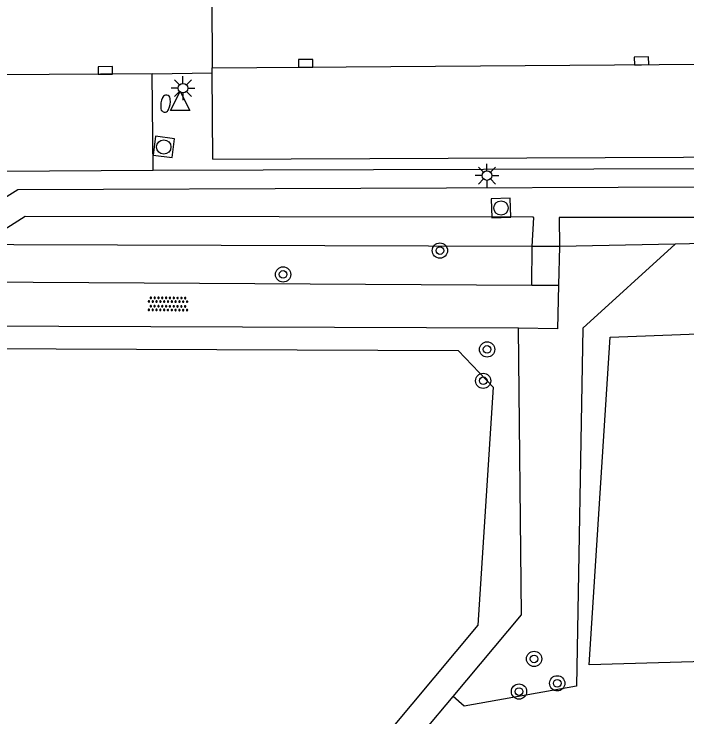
# Model space of a CAD drawing. Extents: x 131000 to 133013, y 393000 to 396501.
# Drawn here: x 131893.67 to 131928.93, y 394881.83 to 394918.65 of the extents above; entities that cross this region are included whole.
import ezdxf

# ---------------------------------------------------------------- set-up
doc = ezdxf.new("R2010")
doc.units = 0
for name, color, linetype in [('gg-knt-BGT kruinlijn', 7, 'Continuous'), ('gg-knt-bovenkant onderkant talud', 7, 'Continuous'), ('gg-knt-verharding', 7, 'Continuous'), ('gg-knt-verharding nz', 7, 'Continuous'), ('gg-kntw-bovenkant insteek waterloop', 7, 'Continuous'), ('gt-grn-groengrens', 7, 'Continuous'), ('gt-symb-boom', 7, 'Continuous'), ('gt-symb-brandkraan', 7, 'Continuous'), ('gt-symb-kolk', 7, 'Continuous'), ('gt-symb-lichtmast', 7, 'Continuous'), ('gt-symb-overige verharding', 7, 'Continuous'), ('gt-symb-rioolschacht', 7, 'Continuous'), ('gt-symb-waterafsluiter', 7, 'Continuous')]:
    doc.layers.add(name, color=color, linetype=linetype)

# ---------------------------------------------------------------- blocks, each defined once
blk = doc.blocks.new('gt0-BOOM')
at = {"layer": 'gt-symb-boom'}
for radius in [0.4, 0.2]:
    blk.add_circle((0, 0), radius, dxfattribs=at)
blk = doc.blocks.new('gt0-KOLK')
at = {"layer": 'gt-symb-kolk'}
blk.add_lwpolyline([(0, 0), (0.375, 0), (0.375, 0.4), (-0.375, 0.4), (-0.375, 0), (0, 0)], dxfattribs=at)
blk = doc.blocks.new('gt0-LMAST')
at = {"layer": 'gt-symb-lichtmast'}
for p, q in [((-0.182, 0.173), (-0.447, 0.438)), ((-0.005, 0.246), (-0.005, 0.621)), ((0.172, 0.173), (0.437, 0.438)), ((-0.255, -0.004), (-0.63, -0.004)), ((-0.182, -0.181), (-0.447, -0.446)), ((-0.005, -0.254), (-0.005, -0.629)), ((0.437, -0.446), (0.172, -0.181)), ((0.245, -0.004), (0.62, -0.004))]:
    blk.add_line(p, q, dxfattribs=at)
blk.add_circle((-0.005, -0.004), 0.25, dxfattribs=at)
blk = doc.blocks.new('gt0-RS')
at = {"layer": 'gt-symb-rioolschacht'}
blk.add_lwpolyline([(-0.5, -0.5), (0.5, -0.5), (0.5, 0.5), (-0.5, 0.5)], close=True, dxfattribs=at)
blk.add_circle((0, 0), 0.375, dxfattribs=at)
blk = doc.blocks.new('gt0-BR')
at = {"layer": 'gt-symb-brandkraan'}
for centre, radius, start, end in [((-0.244, 0), 0.206, 107.5669, 252.4331), ((0.599, -2.664), 3, 106.892, 107.5669), ((0, -0.691), 0.938, 73.108, 106.892), ((-0.599, -2.664), 3, 72.4331, 73.108), ((0.244, 0), 0.206, 287.567, 72.4331), ((0.599, 2.664), 3, 252.4331, 253.108), ((0, 0.691), 0.938, 253.108, 286.8921), ((-0.599, 2.664), 3, 286.8921, 287.567)]:
    blk.add_arc(centre, radius, start, end, dxfattribs=at)
blk = doc.blocks.new('gt0-WAFSL')
at = {"layer": 'gt-symb-waterafsluiter'}
for p, q in [((-0.5, -0.333), (0, 0.667)), ((0, 0.667), (0.5, -0.333)), ((0.5, -0.333), (-0.5, -0.333))]:
    blk.add_line(p, q, dxfattribs=at)
blk = doc.blocks.new('gt0-OVH')
at = {"layer": 'gt-symb-overige verharding'}
for points in [[(-0.972, 0.298), (-0.967, 0.308), (-0.965, 0.319), (-0.966, 0.33), (-0.971, 0.34), (-0.978, 0.348), (-0.988, 0.353), (-0.999, 0.355), (-1.01, 0.354), (-1.02, 0.349), (-1.028, 0.342), (-1.033, 0.332), (-1.035, 0.321), (-1.034, 0.31), (-1.029, 0.3), (-1.022, 0.292), (-1.012, 0.287), (-1.001, 0.285), (-0.99, 0.286), (-0.98, 0.291)], [(-0.872, 0.106), (-0.867, 0.116), (-0.865, 0.126), (-0.866, 0.137), (-0.871, 0.147), (-0.878, 0.156), (-0.888, 0.161), (-0.899, 0.163), (-0.91, 0.162), (-0.92, 0.157), (-0.928, 0.15), (-0.933, 0.14), (-0.935, 0.129), (-0.934, 0.118), (-0.929, 0.108), (-0.922, 0.1), (-0.912, 0.095), (-0.901, 0.092), (-0.89, 0.094), (-0.88, 0.098)], [(-0.772, 0.298), (-0.767, 0.308), (-0.765, 0.319), (-0.766, 0.33), (-0.771, 0.34), (-0.778, 0.348), (-0.788, 0.353), (-0.799, 0.355), (-0.81, 0.354), (-0.82, 0.349), (-0.828, 0.342), (-0.833, 0.332), (-0.835, 0.321), (-0.834, 0.31), (-0.829, 0.3), (-0.822, 0.292), (-0.812, 0.287), (-0.801, 0.285), (-0.79, 0.286), (-0.78, 0.291)], [(-0.672, 0.106), (-0.667, 0.116), (-0.665, 0.126), (-0.666, 0.137), (-0.671, 0.147), (-0.678, 0.156), (-0.688, 0.161), (-0.699, 0.163), (-0.71, 0.162), (-0.72, 0.157), (-0.728, 0.15), (-0.733, 0.14), (-0.735, 0.129), (-0.734, 0.118), (-0.729, 0.108), (-0.722, 0.1), (-0.712, 0.095), (-0.701, 0.092), (-0.69, 0.094), (-0.68, 0.098)], [(-0.572, 0.298), (-0.567, 0.308), (-0.565, 0.319), (-0.566, 0.33), (-0.571, 0.34), (-0.578, 0.348), (-0.588, 0.353), (-0.599, 0.355), (-0.61, 0.354), (-0.62, 0.349), (-0.628, 0.342), (-0.633, 0.332), (-0.635, 0.321), (-0.634, 0.31), (-0.629, 0.3), (-0.622, 0.292), (-0.612, 0.287), (-0.601, 0.285), (-0.59, 0.286), (-0.58, 0.291)], [(-0.472, 0.106), (-0.467, 0.116), (-0.465, 0.126), (-0.466, 0.137), (-0.471, 0.147), (-0.478, 0.156), (-0.488, 0.161), (-0.499, 0.163), (-0.51, 0.162), (-0.52, 0.157), (-0.528, 0.15), (-0.533, 0.14), (-0.535, 0.129), (-0.534, 0.118), (-0.529, 0.108), (-0.522, 0.1), (-0.512, 0.095), (-0.501, 0.092), (-0.49, 0.094), (-0.48, 0.098)], [(-0.372, 0.298), (-0.367, 0.308), (-0.365, 0.319), (-0.366, 0.33), (-0.371, 0.34), (-0.378, 0.348), (-0.388, 0.353), (-0.399, 0.355), (-0.41, 0.354), (-0.42, 0.349), (-0.428, 0.342), (-0.433, 0.332), (-0.435, 0.321), (-0.434, 0.31), (-0.429, 0.3), (-0.422, 0.292), (-0.412, 0.287), (-0.401, 0.285), (-0.39, 0.286), (-0.38, 0.291)], [(-0.272, 0.106), (-0.267, 0.116), (-0.265, 0.126), (-0.266, 0.137), (-0.271, 0.147), (-0.278, 0.156), (-0.288, 0.161), (-0.299, 0.163), (-0.31, 0.162), (-0.32, 0.157), (-0.328, 0.15), (-0.333, 0.14), (-0.335, 0.129), (-0.334, 0.118), (-0.329, 0.108), (-0.322, 0.1), (-0.312, 0.095), (-0.301, 0.092), (-0.29, 0.094), (-0.28, 0.098)], [(-0.172, 0.298), (-0.167, 0.308), (-0.165, 0.319), (-0.166, 0.33), (-0.171, 0.34), (-0.178, 0.348), (-0.188, 0.353), (-0.199, 0.355), (-0.21, 0.354), (-0.22, 0.349), (-0.228, 0.342), (-0.233, 0.332), (-0.235, 0.321), (-0.234, 0.31), (-0.229, 0.3), (-0.222, 0.292), (-0.212, 0.287), (-0.201, 0.285), (-0.19, 0.286), (-0.18, 0.291)], [(-0.072, 0.106), (-0.067, 0.116), (-0.065, 0.126), (-0.066, 0.137), (-0.071, 0.147), (-0.078, 0.156), (-0.088, 0.161), (-0.099, 0.163), (-0.11, 0.162), (-0.12, 0.157), (-0.128, 0.15), (-0.133, 0.14), (-0.135, 0.129), (-0.134, 0.118), (-0.129, 0.108), (-0.122, 0.1), (-0.112, 0.095), (-0.101, 0.092), (-0.09, 0.094), (-0.08, 0.098)], [(0.028, 0.298), (0.033, 0.308), (0.035, 0.319), (0.034, 0.33), (0.029, 0.34), (0.022, 0.348), (0.012, 0.353), (0.001, 0.355), (-0.01, 0.354), (-0.02, 0.349), (-0.028, 0.342), (-0.033, 0.332), (-0.035, 0.321), (-0.034, 0.31), (-0.029, 0.3), (-0.022, 0.292), (-0.012, 0.287), (-0.001, 0.285), (0.01, 0.286), (0.02, 0.291)], [(0.128, 0.106), (0.133, 0.116), (0.135, 0.126), (0.134, 0.137), (0.129, 0.147), (0.122, 0.156), (0.112, 0.161), (0.101, 0.163), (0.09, 0.162), (0.08, 0.157), (0.072, 0.15), (0.067, 0.14), (0.065, 0.129), (0.066, 0.118), (0.071, 0.108), (0.078, 0.1), (0.088, 0.095), (0.099, 0.092), (0.11, 0.094), (0.12, 0.098)], [(0.228, 0.298), (0.233, 0.308), (0.235, 0.319), (0.234, 0.33), (0.229, 0.34), (0.222, 0.348), (0.212, 0.353), (0.201, 0.355), (0.19, 0.354), (0.18, 0.349), (0.172, 0.342), (0.167, 0.332), (0.165, 0.321), (0.166, 0.31), (0.171, 0.3), (0.178, 0.292), (0.188, 0.287), (0.199, 0.285), (0.21, 0.286), (0.22, 0.291)], [(0.328, 0.106), (0.333, 0.116), (0.335, 0.126), (0.334, 0.137), (0.329, 0.147), (0.322, 0.156), (0.312, 0.161), (0.301, 0.163), (0.29, 0.162), (0.28, 0.157), (0.272, 0.15), (0.267, 0.14), (0.265, 0.129), (0.266, 0.118), (0.271, 0.108), (0.278, 0.1), (0.288, 0.095), (0.299, 0.092), (0.31, 0.094), (0.32, 0.098)], [(0.428, 0.298), (0.433, 0.308), (0.435, 0.319), (0.434, 0.33), (0.429, 0.34), (0.422, 0.348), (0.412, 0.353), (0.401, 0.355), (0.39, 0.354), (0.38, 0.349), (0.372, 0.342), (0.367, 0.332), (0.365, 0.321), (0.366, 0.31), (0.371, 0.3), (0.378, 0.292), (0.388, 0.287), (0.399, 0.285), (0.41, 0.286), (0.42, 0.291)], [(0.528, 0.106), (0.533, 0.116), (0.535, 0.126), (0.534, 0.137), (0.529, 0.147), (0.522, 0.156), (0.512, 0.161), (0.501, 0.163), (0.49, 0.162), (0.48, 0.157), (0.472, 0.15), (0.467, 0.14), (0.465, 0.129), (0.466, 0.118), (0.471, 0.108), (0.478, 0.1), (0.488, 0.095), (0.499, 0.092), (0.51, 0.094), (0.52, 0.098)], [(0.628, 0.298), (0.633, 0.308), (0.635, 0.319), (0.634, 0.33), (0.629, 0.34), (0.622, 0.348), (0.612, 0.353), (0.601, 0.355), (0.59, 0.354), (0.58, 0.349), (0.572, 0.342), (0.567, 0.332), (0.565, 0.321), (0.566, 0.31), (0.571, 0.3), (0.578, 0.292), (0.588, 0.287), (0.599, 0.285), (0.61, 0.286), (0.62, 0.291)], [(0.728, 0.106), (0.733, 0.116), (0.735, 0.126), (0.734, 0.137), (0.729, 0.147), (0.722, 0.156), (0.712, 0.161), (0.701, 0.163), (0.69, 0.162), (0.68, 0.157), (0.672, 0.15), (0.667, 0.14), (0.665, 0.129), (0.666, 0.118), (0.671, 0.108), (0.678, 0.1), (0.688, 0.095), (0.699, 0.092), (0.71, 0.094), (0.72, 0.098)], [(0.828, 0.298), (0.833, 0.308), (0.835, 0.319), (0.834, 0.33), (0.829, 0.34), (0.822, 0.348), (0.812, 0.353), (0.801, 0.355), (0.79, 0.354), (0.78, 0.349), (0.772, 0.342), (0.767, 0.332), (0.765, 0.321), (0.766, 0.31), (0.771, 0.3), (0.778, 0.292), (0.788, 0.287), (0.799, 0.285), (0.81, 0.286), (0.82, 0.291)], [(0.928, 0.106), (0.933, 0.116), (0.935, 0.126), (0.934, 0.137), (0.929, 0.147), (0.922, 0.156), (0.912, 0.161), (0.901, 0.163), (0.89, 0.162), (0.88, 0.157), (0.872, 0.15), (0.867, 0.14), (0.865, 0.129), (0.866, 0.118), (0.871, 0.108), (0.878, 0.1), (0.888, 0.095), (0.899, 0.092), (0.91, 0.094), (0.92, 0.098)], [(1.028, 0.298), (1.033, 0.308), (1.035, 0.319), (1.034, 0.33), (1.029, 0.34), (1.022, 0.348), (1.012, 0.353), (1.001, 0.355), (0.99, 0.354), (0.98, 0.349), (0.972, 0.342), (0.967, 0.332), (0.965, 0.321), (0.966, 0.31), (0.971, 0.3), (0.978, 0.292), (0.988, 0.287), (0.999, 0.285), (1.01, 0.286), (1.02, 0.291)], [(-0.972, -0.142), (-0.967, -0.132), (-0.965, -0.121), (-0.966, -0.11), (-0.971, -0.1), (-0.978, -0.092), (-0.988, -0.087), (-0.999, -0.085), (-1.01, -0.086), (-1.02, -0.091), (-1.028, -0.098), (-1.033, -0.108), (-1.035, -0.119), (-1.034, -0.13), (-1.029, -0.14), (-1.022, -0.148), (-1.012, -0.153), (-1.001, -0.155), (-0.99, -0.154), (-0.98, -0.149)], [(-0.872, -0.334), (-0.867, -0.324), (-0.865, -0.314), (-0.866, -0.303), (-0.871, -0.293), (-0.878, -0.284), (-0.888, -0.279), (-0.899, -0.277), (-0.91, -0.278), (-0.92, -0.283), (-0.928, -0.29), (-0.933, -0.3), (-0.935, -0.311), (-0.934, -0.322), (-0.929, -0.332), (-0.922, -0.34), (-0.912, -0.345), (-0.901, -0.348), (-0.89, -0.346), (-0.88, -0.342)], [(-0.772, -0.142), (-0.767, -0.132), (-0.765, -0.121), (-0.766, -0.11), (-0.771, -0.1), (-0.778, -0.092), (-0.788, -0.087), (-0.799, -0.085), (-0.81, -0.086), (-0.82, -0.091), (-0.828, -0.098), (-0.833, -0.108), (-0.835, -0.119), (-0.834, -0.13), (-0.829, -0.14), (-0.822, -0.148), (-0.812, -0.153), (-0.801, -0.155), (-0.79, -0.154), (-0.78, -0.149)], [(-0.672, -0.334), (-0.667, -0.324), (-0.665, -0.314), (-0.666, -0.303), (-0.671, -0.293), (-0.678, -0.284), (-0.688, -0.279), (-0.699, -0.277), (-0.71, -0.278), (-0.72, -0.283), (-0.728, -0.29), (-0.733, -0.3), (-0.735, -0.311), (-0.734, -0.322), (-0.729, -0.332), (-0.722, -0.34), (-0.712, -0.345), (-0.701, -0.348), (-0.69, -0.346), (-0.68, -0.342)], [(-0.572, -0.142), (-0.567, -0.132), (-0.565, -0.121), (-0.566, -0.11), (-0.571, -0.1), (-0.578, -0.092), (-0.588, -0.087), (-0.599, -0.085), (-0.61, -0.086), (-0.62, -0.091), (-0.628, -0.098), (-0.633, -0.108), (-0.635, -0.119), (-0.634, -0.13), (-0.629, -0.14), (-0.622, -0.148), (-0.612, -0.153), (-0.601, -0.155), (-0.59, -0.154), (-0.58, -0.149)], [(-0.472, -0.334), (-0.467, -0.324), (-0.465, -0.314), (-0.466, -0.303), (-0.471, -0.293), (-0.478, -0.284), (-0.488, -0.279), (-0.499, -0.277), (-0.51, -0.278), (-0.52, -0.283), (-0.528, -0.29), (-0.533, -0.3), (-0.535, -0.311), (-0.534, -0.322), (-0.529, -0.332), (-0.522, -0.34), (-0.512, -0.345), (-0.501, -0.348), (-0.49, -0.346), (-0.48, -0.342)], [(-0.372, -0.142), (-0.367, -0.132), (-0.365, -0.121), (-0.366, -0.11), (-0.371, -0.1), (-0.378, -0.092), (-0.388, -0.087), (-0.399, -0.085), (-0.41, -0.086), (-0.42, -0.091), (-0.428, -0.098), (-0.433, -0.108), (-0.435, -0.119), (-0.434, -0.13), (-0.429, -0.14), (-0.422, -0.148), (-0.412, -0.153), (-0.401, -0.155), (-0.39, -0.154), (-0.38, -0.149)], [(-0.272, -0.334), (-0.267, -0.324), (-0.265, -0.314), (-0.266, -0.303), (-0.271, -0.293), (-0.278, -0.284), (-0.288, -0.279), (-0.299, -0.277), (-0.31, -0.278), (-0.32, -0.283), (-0.328, -0.29), (-0.333, -0.3), (-0.335, -0.311), (-0.334, -0.322), (-0.329, -0.332), (-0.322, -0.34), (-0.312, -0.345), (-0.301, -0.348), (-0.29, -0.346), (-0.28, -0.342)], [(-0.172, -0.142), (-0.167, -0.132), (-0.165, -0.121), (-0.166, -0.11), (-0.171, -0.1), (-0.178, -0.092), (-0.188, -0.087), (-0.199, -0.085), (-0.21, -0.086), (-0.22, -0.091), (-0.228, -0.098), (-0.233, -0.108), (-0.235, -0.119), (-0.234, -0.13), (-0.229, -0.14), (-0.222, -0.148), (-0.212, -0.153), (-0.201, -0.155), (-0.19, -0.154), (-0.18, -0.149)], [(-0.072, -0.334), (-0.067, -0.324), (-0.065, -0.314), (-0.066, -0.303), (-0.071, -0.293), (-0.078, -0.284), (-0.088, -0.279), (-0.099, -0.277), (-0.11, -0.278), (-0.12, -0.283), (-0.128, -0.29), (-0.133, -0.3), (-0.135, -0.311), (-0.134, -0.322), (-0.129, -0.332), (-0.122, -0.34), (-0.112, -0.345), (-0.101, -0.348), (-0.09, -0.346), (-0.08, -0.342)], [(0.028, -0.142), (0.033, -0.132), (0.035, -0.121), (0.034, -0.11), (0.029, -0.1), (0.022, -0.092), (0.012, -0.087), (0.001, -0.085), (-0.01, -0.086), (-0.02, -0.091), (-0.028, -0.098), (-0.033, -0.108), (-0.035, -0.119), (-0.034, -0.13), (-0.029, -0.14), (-0.022, -0.148), (-0.012, -0.153), (-0.001, -0.155), (0.01, -0.154), (0.02, -0.149)], [(0.128, -0.334), (0.133, -0.324), (0.135, -0.314), (0.134, -0.303), (0.129, -0.293), (0.122, -0.284), (0.112, -0.279), (0.101, -0.277), (0.09, -0.278), (0.08, -0.283), (0.072, -0.29), (0.067, -0.3), (0.065, -0.311), (0.066, -0.322), (0.071, -0.332), (0.078, -0.34), (0.088, -0.345), (0.099, -0.348), (0.11, -0.346), (0.12, -0.342)], [(0.228, -0.142), (0.233, -0.132), (0.235, -0.121), (0.234, -0.11), (0.229, -0.1), (0.222, -0.092), (0.212, -0.087), (0.201, -0.085), (0.19, -0.086), (0.18, -0.091), (0.172, -0.098), (0.167, -0.108), (0.165, -0.119), (0.166, -0.13), (0.171, -0.14), (0.178, -0.148), (0.188, -0.153), (0.199, -0.155), (0.21, -0.154), (0.22, -0.149)], [(0.328, -0.334), (0.333, -0.324), (0.335, -0.314), (0.334, -0.303), (0.329, -0.293), (0.322, -0.284), (0.312, -0.279), (0.301, -0.277), (0.29, -0.278), (0.28, -0.283), (0.272, -0.29), (0.267, -0.3), (0.265, -0.311), (0.266, -0.322), (0.271, -0.332), (0.278, -0.34), (0.288, -0.345), (0.299, -0.348), (0.31, -0.346), (0.32, -0.342)], [(0.428, -0.142), (0.433, -0.132), (0.435, -0.121), (0.434, -0.11), (0.429, -0.1), (0.422, -0.092), (0.412, -0.087), (0.401, -0.085), (0.39, -0.086), (0.38, -0.091), (0.372, -0.098), (0.367, -0.108), (0.365, -0.119), (0.366, -0.13), (0.371, -0.14), (0.378, -0.148), (0.388, -0.153), (0.399, -0.155), (0.41, -0.154), (0.42, -0.149)], [(0.528, -0.334), (0.533, -0.324), (0.535, -0.314), (0.534, -0.303), (0.529, -0.293), (0.522, -0.284), (0.512, -0.279), (0.501, -0.277), (0.49, -0.278), (0.48, -0.283), (0.472, -0.29), (0.467, -0.3), (0.465, -0.311), (0.466, -0.322), (0.471, -0.332), (0.478, -0.34), (0.488, -0.345), (0.499, -0.348), (0.51, -0.346), (0.52, -0.342)], [(0.628, -0.142), (0.633, -0.132), (0.635, -0.121), (0.634, -0.11), (0.629, -0.1), (0.622, -0.092), (0.612, -0.087), (0.601, -0.085), (0.59, -0.086), (0.58, -0.091), (0.572, -0.098), (0.567, -0.108), (0.565, -0.119), (0.566, -0.13), (0.571, -0.14), (0.578, -0.148), (0.588, -0.153), (0.599, -0.155), (0.61, -0.154), (0.62, -0.149)], [(0.728, -0.334), (0.733, -0.324), (0.735, -0.314), (0.734, -0.303), (0.729, -0.293), (0.722, -0.284), (0.712, -0.279), (0.701, -0.277), (0.69, -0.278), (0.68, -0.283), (0.672, -0.29), (0.667, -0.3), (0.665, -0.311), (0.666, -0.322), (0.671, -0.332), (0.678, -0.34), (0.688, -0.345), (0.699, -0.348), (0.71, -0.346), (0.72, -0.342)], [(0.828, -0.142), (0.833, -0.132), (0.835, -0.121), (0.834, -0.11), (0.829, -0.1), (0.822, -0.092), (0.812, -0.087), (0.801, -0.085), (0.79, -0.086), (0.78, -0.091), (0.772, -0.098), (0.767, -0.108), (0.765, -0.119), (0.766, -0.13), (0.771, -0.14), (0.778, -0.148), (0.788, -0.153), (0.799, -0.155), (0.81, -0.154), (0.82, -0.149)], [(0.928, -0.334), (0.933, -0.324), (0.935, -0.314), (0.934, -0.303), (0.929, -0.293), (0.922, -0.284), (0.912, -0.279), (0.901, -0.277), (0.89, -0.278), (0.88, -0.283), (0.872, -0.29), (0.867, -0.3), (0.865, -0.311), (0.866, -0.322), (0.871, -0.332), (0.878, -0.34), (0.888, -0.345), (0.899, -0.348), (0.91, -0.346), (0.92, -0.342)], [(1.028, -0.142), (1.033, -0.132), (1.035, -0.121), (1.034, -0.11), (1.029, -0.1), (1.022, -0.092), (1.012, -0.087), (1.001, -0.085), (0.99, -0.086), (0.98, -0.091), (0.972, -0.098), (0.967, -0.108), (0.965, -0.119), (0.966, -0.13), (0.971, -0.14), (0.978, -0.148), (0.988, -0.153), (0.999, -0.155), (1.01, -0.154), (1.02, -0.149)]]:
    blk.add_lwpolyline(points, close=True, dxfattribs=at)

msp = doc.modelspace()

# ---------------------------------------------------------------- linework, layer by layer
at = {"layer": 'gg-knt-BGT kruinlijn'}
for p, q in [((131942.615, 394906.934), (131928.323, 394906.597)), ((131928.323, 394906.597), (131922.248, 394906.481)), ((131922.248, 394906.481), (131920.822, 394906.485))]:
    msp.add_line(p, q, dxfattribs=at)
msp.add_lwpolyline([(131920.822, 394906.485), (131882.781, 394906.596), (131863.12, 394861.688), (131861.745, 394853.273), (131860.934, 394840.515), (131865.001, 394839.353), (131875.062, 394840.099), (131894.027, 394840.175), (131896.885, 394843.944), (131896.717, 394873.163), (131897.527, 394874.682), (131915.551, 394874.464), (131919.123, 394878.977)], dxfattribs=at)
at = {"layer": 'gg-knt-bovenkant onderkant talud'}
for points in [[(131928.323, 394906.597), (131923.476, 394902.195), (131923.143, 394883.443), (131917.267, 394882.395)], [(131920.109, 394902.199), (131886.364, 394902.314), (131884.267, 394901.373), (131869.857, 394868.256)], [(131916.68, 394882.903), (131920.26, 394887.179), (131920.109, 394902.199)], [(131865.565, 394853.079), (131865.228, 394844.07), (131890.406, 394844.07), (131891.894, 394845.648), (131891.787, 394875.567), (131895.061, 394879.465), (131913.582, 394879.204), (131916.68, 394882.903)]]:
    msp.add_lwpolyline(points, dxfattribs=at)
at = {"layer": 'gg-knt-verharding'}
for p, q in [((131904.038, 394921.545), (131904.054, 394915.837)), ((131904.056, 394915.569), (131904.054, 394915.837)), ((131900.915, 394915.527), (131904.056, 394915.569)), ((131900.968, 394910.477), (131900.915, 394915.527)), ((131904.085, 394911.056), (131904.056, 394915.569)), ((131885.929, 394910.373), (131900.968, 394910.477))]:
    msp.add_line(p, q, dxfattribs=at)
msp.add_lwpolyline([(131904.085, 394911.056), (131945.208, 394911.233), (131945.096, 394916.139)], dxfattribs=at)
at = {"layer": 'gg-knt-verharding nz'}
for p, q in [((131904.054, 394915.837), (131945.096, 394916.139)), ((131900.915, 394915.527), (131885.929, 394915.413))]:
    msp.add_line(p, q, dxfattribs=at)
at = {"layer": 'gg-kntw-bovenkant insteek waterloop'}
for points in [[(131923.803, 394884.553), (131924.905, 394901.719), (131942.879, 394902.415), (131942.578, 394885.105), (131923.803, 394884.553)], [(131887.427, 394901.153), (131916.947, 394901.033), (131918.777, 394899.114), (131917.967, 394886.638), (131913.364, 394881.118), (131894.252, 394880.965), (131890.042, 394876.499), (131890.16, 394847.753)]]:
    msp.add_lwpolyline(points, dxfattribs=at)
at = {"layer": 'gt-grn-groengrens'}
for p, q in [((131900.968, 394910.477), (131950.674, 394910.631)), ((131946.44, 394909.646), (131893.864, 394909.449)), ((131920.803, 394904.455), (131920.822, 394906.485)), ((131922.248, 394906.481), (131922.203, 394904.447)), ((131920.803, 394904.455), (131922.203, 394904.447)), ((131917.267, 394882.395), (131916.68, 394882.903))]:
    msp.add_line(p, q, dxfattribs=at)
for points in [[(131893.864, 394909.449), (131892.175, 394908.4), (131881.189, 394908.692), (131877.551, 394900.91), (131875.304, 394898.677)], [(131920.822, 394906.485), (131920.907, 394907.992), (131920.88, 394907.992), (131920.88, 394908.006), (131894.262, 394908.048), (131892.557, 394906.989), (131882.068, 394907.267), (131878.714, 394900.093), (131876.488, 394897.877), (131864.571, 394869.77), (131864.053, 394866.444), (131860.308, 394855.88), (131860.478, 394836.994)], [(131946.519, 394907.993), (131922.246, 394907.999), (131922.248, 394906.481)], [(131919.123, 394878.977), (131917.36, 394880.457), (131914.374, 394877.405), (131896.041, 394877.195), (131893.832, 394874.23), (131893.832, 394842.257), (131891.095, 394842.298), (131863.476, 394842.298), (131863.31, 394844.496), (131863.475, 394849.028), (131863.872, 394853.323), (131864.706, 394858.433), (131866.518, 394864.74), (131868.495, 394869.418), (131876.014, 394886.993), (131883.688, 394904.692), (131888.855, 394904.645), (131920.803, 394904.455)], [(131922.203, 394904.447), (131922.152, 394902.159), (131920.109, 394902.199)]]:
    msp.add_lwpolyline(points, dxfattribs=at)

# ---------------------------------------------------------------- block references
at = {"layer": 'gt-symb-boom'}
for p in [(131915.987, 394906.262), (131907.772, 394905.012), (131918.461, 394901.084), (131918.256, 394899.441), (131920.924, 394884.874), (131922.138, 394883.593), (131920.133, 394883.161)]:
    msp.add_blockref('gt0-BOOM', p, dxfattribs=at)
at = {"layer": 'gt-symb-brandkraan', "rotation": -99.09480497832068}
msp.add_blockref('gt0-BR', (131901.611, 394913.962), dxfattribs=at)
at = {"layer": 'gt-symb-kolk'}
for p, rotation in [((131908.958, 394915.873), 0.4010639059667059), ((131926.553, 394916.003), 0.4010639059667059), ((131898.458, 394915.502), 0.5729386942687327)]:
    msp.add_blockref('gt0-KOLK', p, dxfattribs=dict(at, rotation=rotation))
at = {"layer": 'gt-symb-lichtmast'}
for p in [(131902.529, 394914.777), (131918.46, 394910.196)]:
    msp.add_blockref('gt0-LMAST', p, dxfattribs=at)
at = {"layer": 'gt-symb-overige verharding', "rotation": 179.6562294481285}
msp.add_blockref('gt0-OVH', (131901.739, 394903.472), dxfattribs=at)
at = {"layer": 'gt-symb-rioolschacht'}
for p, rotation in [((131901.518, 394911.692), -97.23872650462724), ((131919.192, 394908.495), 91.71835800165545)]:
    msp.add_blockref('gt0-RS', p, dxfattribs=dict(at, rotation=rotation))
at = {"layer": 'gt-symb-waterafsluiter'}
msp.add_blockref('gt0-WAFSL', (131902.375, 394913.927), dxfattribs=at)

doc.saveas('drawing.dxf')
